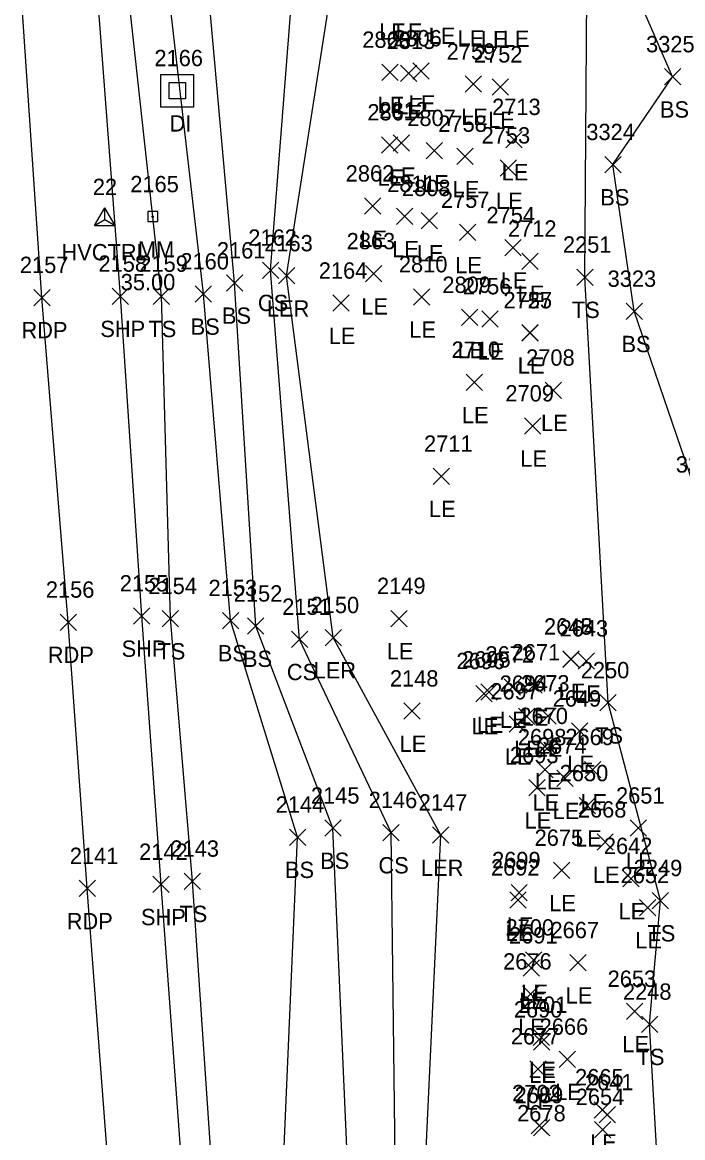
# Model space of a CAD drawing. Extents: x 1650221 to 1650634, y 244606 to 249996.
# Drawn here: x 1650376.2 to 1650457.2, y 246112 to 246248.6 of the extents above; entities that cross this region are included whole.
import ezdxf

# ---------------------------------------------------------------- set-up
doc = ezdxf.new("R2010")
doc.units = 0
for name, color, linetype in [('C_A', 7, 'Continuous'), ('C_I', 7, 'Continuous'), ('CPSM', 7, 'Continuous'), ('D_A', 7, 'Continuous'), ('D_I', 7, 'Continuous'), ('DS', 7, 'Continuous'), ('L_A', 7, 'Continuous'), ('L_I', 7, 'Continuous'), ('L_TIC', 7, 'Continuous'), ('LARO', 7, 'Continuous'), ('LELB', 7, 'Continuous'), ('P_A', 7, 'Continuous'), ('P_I', 7, 'Continuous'), ('P_TIC', 7, 'Continuous'), ('PET', 7, 'Continuous'), ('PSP', 7, 'Continuous'), ('S_A', 7, 'Continuous'), ('S_C', 7, 'Continuous'), ('S_I', 7, 'Continuous'), ('SRM', 7, 'Continuous')]:
    doc.layers.add(name, color=color, linetype=linetype)

msp = doc.modelspace()

# ---------------------------------------------------------------- linework, layer by layer
at = {"layer": 'CPSM'}
for p, q in [((1650385.09, 246223.74), (1650386.34, 246225.9)), ((1650387.59, 246223.74), (1650386.34, 246225.9)), ((1650386.34, 246224.46), (1650386.34, 246225.9)), ((1650385.09, 246223.74), (1650386.34, 246224.46)), ((1650386.34, 246224.46), (1650386.34, 246224.46)), ((1650386.34, 246224.46), (1650387.59, 246223.74)), ((1650385.09, 246223.74), (1650387.59, 246223.74))]:
    msp.add_line(p, q, dxfattribs=at)
at = {"layer": 'DS'}
for p, q in [((1650393.21, 246242.24), (1650397.21, 246242.24)), ((1650393.21, 246238.24), (1650393.21, 246242.24)), ((1650397.21, 246242.24), (1650397.21, 246238.24)), ((1650394.21, 246239.24), (1650394.21, 246241.24)), ((1650394.21, 246241.24), (1650396.21, 246241.24)), ((1650395.22, 246240.24), (1650395.22, 246240.24)), ((1650395.22, 246240.24), (1650395.22, 246240.24)), ((1650396.21, 246241.24), (1650396.21, 246239.24)), ((1650396.21, 246239.24), (1650394.21, 246239.24)), ((1650397.21, 246238.24), (1650393.21, 246238.24))]:
    msp.add_line(p, q, dxfattribs=at)
at = {"layer": 'L_TIC'}
for points in [[(1650420.28, 246241.49), (1650422.28, 246243.49)], [(1650422.28, 246241.49), (1650420.28, 246243.49)], [(1650422.57, 246241.35), (1650424.57, 246243.35)], [(1650424.57, 246241.35), (1650422.57, 246243.35)], [(1650424.09, 246241.67), (1650426.09, 246243.67)], [(1650426.09, 246241.67), (1650424.09, 246243.67)], [(1650430.51, 246240.04), (1650432.51, 246242.04)], [(1650432.51, 246240.04), (1650430.51, 246242.04)], [(1650433.83, 246239.69), (1650435.83, 246241.69)], [(1650435.83, 246239.69), (1650433.83, 246241.69)], [(1650454.93, 246240.94), (1650456.93, 246242.94)], [(1650456.93, 246240.94), (1650454.93, 246242.94)], [(1650421.66, 246232.84), (1650423.66, 246234.84)], [(1650423.66, 246232.84), (1650421.66, 246234.84)], [(1650435.49, 246233.26), (1650437.49, 246235.26)], [(1650437.49, 246233.26), (1650435.49, 246235.26)], [(1650420.26, 246232.6), (1650422.26, 246234.6)], [(1650422.26, 246232.6), (1650420.26, 246234.6)], [(1650425.74, 246231.91), (1650427.74, 246233.91)], [(1650427.74, 246231.91), (1650425.74, 246233.91)], [(1650429.47, 246231.2), (1650431.47, 246233.2)], [(1650431.47, 246231.2), (1650429.47, 246233.2)], [(1650447.61, 246230.19), (1650449.61, 246232.19)], [(1650449.61, 246230.19), (1650447.61, 246232.19)], [(1650434.78, 246229.77), (1650436.78, 246231.77)], [(1650436.78, 246229.77), (1650434.78, 246231.77)], [(1650418.16, 246225.11), (1650420.16, 246227.11)], [(1650420.16, 246225.11), (1650418.16, 246227.11)], [(1650422.08, 246223.84), (1650424.08, 246225.84)], [(1650424.08, 246223.84), (1650422.08, 246225.84)], [(1650425.1, 246223.33), (1650427.1, 246225.33)], [(1650427.1, 246223.33), (1650425.1, 246225.33)], [(1650429.79, 246221.89), (1650431.79, 246223.89)], [(1650431.79, 246221.89), (1650429.79, 246223.89)], [(1650435.37, 246220.01), (1650437.37, 246222.01)], [(1650437.37, 246220.01), (1650435.37, 246222.01)], [(1650437.45, 246218.36), (1650439.45, 246220.36)], [(1650439.45, 246218.36), (1650437.45, 246220.36)], [(1650405.66, 246217.25), (1650407.66, 246219.25)], [(1650407.66, 246217.25), (1650405.66, 246219.25)], [(1650407.62, 246216.57), (1650409.62, 246218.57)], [(1650409.62, 246216.57), (1650407.62, 246218.57)], [(1650418.29, 246216.82), (1650420.29, 246218.82)], [(1650420.29, 246216.82), (1650418.29, 246218.82)], [(1650444.18, 246216.4), (1650446.18, 246218.4)], [(1650446.18, 246216.4), (1650444.18, 246218.4)], [(1650401.25, 246215.69), (1650403.25, 246217.69)], [(1650403.25, 246215.69), (1650401.25, 246217.69)], [(1650392.27, 246214.06), (1650394.27, 246216.06)], [(1650394.27, 246214.06), (1650392.27, 246216.06)], [(1650397.42, 246214.35), (1650399.42, 246216.35)], [(1650399.42, 246214.35), (1650397.42, 246216.35)], [(1650424.16, 246213.99), (1650426.16, 246215.99)], [(1650426.16, 246213.99), (1650424.16, 246215.99)], [(1650414.3, 246213.22), (1650416.3, 246215.22)], [(1650416.3, 246213.22), (1650414.3, 246215.22)], [(1650430.06, 246211.47), (1650432.06, 246213.47)], [(1650432.06, 246211.47), (1650430.06, 246213.47)], [(1650432.54, 246211.3), (1650434.54, 246213.3)], [(1650434.54, 246211.3), (1650432.54, 246213.3)], [(1650450.22, 246212.22), (1650452.22, 246214.22)], [(1650452.22, 246212.22), (1650450.22, 246214.22)], [(1650437.45, 246209.59), (1650439.45, 246211.59)], [(1650439.45, 246209.59), (1650437.45, 246211.59)], [(1650437.46, 246209.58), (1650439.46, 246211.58)], [(1650439.46, 246209.58), (1650437.46, 246211.58)], [(1650430.61, 246203.52), (1650432.61, 246205.52)], [(1650432.61, 246203.52), (1650430.61, 246205.52)], [(1650440.31, 246202.56), (1650442.31, 246204.56)], [(1650442.31, 246202.56), (1650440.31, 246204.56)], [(1650437.78, 246198.18), (1650439.78, 246200.18)], [(1650439.78, 246198.18), (1650437.78, 246200.18)], [(1650426.59, 246192.02), (1650428.59, 246194.02)], [(1650428.59, 246192.02), (1650426.59, 246194.02)], [(1650393.38, 246174.59), (1650395.38, 246176.59)], [(1650395.38, 246174.59), (1650393.38, 246176.59)], [(1650400.75, 246174.35), (1650402.75, 246176.35)], [(1650402.75, 246174.35), (1650400.75, 246176.35)], [(1650421.4, 246174.6), (1650423.4, 246176.6)], [(1650423.4, 246174.6), (1650421.4, 246176.6)], [(1650403.83, 246173.67), (1650405.83, 246175.67)], [(1650405.83, 246173.67), (1650403.83, 246175.67)], [(1650409.21, 246172.05), (1650411.21, 246174.05)], [(1650411.21, 246172.05), (1650409.21, 246174.05)], [(1650413.34, 246172.26), (1650415.34, 246174.26)], [(1650415.34, 246172.26), (1650413.34, 246174.26)], [(1650442.46, 246169.62), (1650444.46, 246171.62)], [(1650444.46, 246169.62), (1650442.46, 246171.62)], [(1650442.47, 246169.63), (1650444.47, 246171.63)], [(1650444.47, 246169.63), (1650442.47, 246171.63)], [(1650444.37, 246169.4), (1650446.37, 246171.4)], [(1650446.37, 246169.4), (1650444.37, 246171.4)], [(1650435.29, 246166.21), (1650437.29, 246168.21)], [(1650437.29, 246166.21), (1650435.29, 246168.21)], [(1650437.94, 246166.47), (1650439.94, 246168.47)], [(1650439.94, 246166.47), (1650437.94, 246168.47)], [(1650431.8, 246165.4), (1650433.8, 246167.4)], [(1650433.8, 246165.4), (1650431.8, 246167.4)], [(1650432.43, 246165.6), (1650434.43, 246167.6)], [(1650434.43, 246165.6), (1650432.43, 246167.6)], [(1650422.98, 246163.27), (1650424.98, 246165.27)], [(1650424.98, 246163.27), (1650422.98, 246165.27)], [(1650447.02, 246164.28), (1650449.02, 246166.28)], [(1650449.02, 246164.28), (1650447.02, 246166.28)], [(1650437.02, 246162.63), (1650439.02, 246164.63)], [(1650439.02, 246162.63), (1650437.02, 246164.63)], [(1650439.65, 246162.67), (1650441.65, 246164.67)], [(1650441.65, 246162.67), (1650439.65, 246164.67)], [(1650435.89, 246161.69), (1650437.89, 246163.69)], [(1650437.89, 246161.69), (1650435.89, 246163.69)], [(1650443.54, 246160.81), (1650445.54, 246162.81)], [(1650445.54, 246160.81), (1650443.54, 246162.81)], [(1650439.54, 246158.68), (1650441.54, 246160.68)], [(1650441.54, 246158.68), (1650439.54, 246160.68)], [(1650439.27, 246156.08), (1650441.27, 246158.08)], [(1650441.27, 246156.08), (1650439.27, 246158.08)], [(1650441.73, 246155.03), (1650443.73, 246157.03)], [(1650443.73, 246155.03), (1650441.73, 246157.03)], [(1650445.14, 246156.09), (1650447.14, 246158.09)], [(1650447.14, 246156.09), (1650445.14, 246158.09)], [(1650438.3, 246153.88), (1650440.3, 246155.88)], [(1650440.3, 246153.88), (1650438.3, 246155.88)], [(1650444.48, 246151.67), (1650446.48, 246153.67)], [(1650446.48, 246151.67), (1650444.48, 246153.67)], [(1650413.29, 246148.93), (1650415.29, 246150.93)], [(1650415.29, 246148.93), (1650413.29, 246150.93)], [(1650420.43, 246148.38), (1650422.43, 246150.38)], [(1650422.43, 246148.38), (1650420.43, 246150.38)], [(1650426.51, 246148.08), (1650428.51, 246150.08)], [(1650428.51, 246148.08), (1650426.51, 246150.08)], [(1650450.73, 246148.93), (1650452.73, 246150.93)], [(1650452.73, 246148.93), (1650450.73, 246150.93)], [(1650408.97, 246147.82), (1650410.97, 246149.82)], [(1650410.97, 246147.82), (1650408.97, 246149.82)], [(1650446.66, 246147.22), (1650448.66, 246149.22)], [(1650448.66, 246147.22), (1650446.66, 246149.22)], [(1650441.31, 246143.76), (1650443.31, 246145.76)], [(1650443.31, 246143.76), (1650441.31, 246145.76)], [(1650449.81, 246142.76), (1650451.81, 246144.76)], [(1650451.81, 246142.76), (1650449.81, 246144.76)], [(1650396.07, 246142.43), (1650398.07, 246144.43)], [(1650398.07, 246142.43), (1650396.07, 246144.43)], [(1650435.97, 246140.12), (1650437.97, 246142.12)], [(1650437.97, 246140.12), (1650435.97, 246142.12)], [(1650436.12, 246141.02), (1650438.12, 246143.02)], [(1650438.12, 246141.02), (1650436.12, 246143.02)], [(1650453.43, 246140.05), (1650455.43, 246142.05)], [(1650455.43, 246140.05), (1650453.43, 246142.05)], [(1650451.86, 246139.19), (1650453.86, 246141.19)], [(1650453.86, 246139.19), (1650451.86, 246141.19)], [(1650437.62, 246131.8), (1650439.62, 246133.8)], [(1650439.62, 246131.8), (1650437.62, 246133.8)], [(1650437.88, 246132.77), (1650439.88, 246134.77)], [(1650439.88, 246132.77), (1650437.88, 246134.77)], [(1650443.32, 246132.45), (1650445.32, 246134.45)], [(1650445.32, 246132.45), (1650443.32, 246134.45)], [(1650437.51, 246128.61), (1650439.51, 246130.61)], [(1650439.51, 246128.61), (1650437.51, 246130.61)], [(1650450.27, 246126.49), (1650452.27, 246128.49)], [(1650452.27, 246126.49), (1650450.27, 246128.49)], [(1650452.1, 246124.91), (1650454.1, 246126.91)], [(1650454.1, 246124.91), (1650452.1, 246126.91)], [(1650438.84, 246123.31), (1650440.84, 246125.31)], [(1650440.84, 246123.31), (1650438.84, 246125.31)], [(1650438.86, 246122.73), (1650440.86, 246124.73)], [(1650440.86, 246122.73), (1650438.86, 246124.73)], [(1650438.41, 246119.44), (1650440.41, 246121.44)], [(1650440.41, 246119.44), (1650438.41, 246121.44)], [(1650442.04, 246120.63), (1650444.04, 246122.63)], [(1650444.04, 246120.63), (1650442.04, 246122.63)], [(1650446.33, 246114.43), (1650448.33, 246116.43)], [(1650448.33, 246114.43), (1650446.33, 246116.43)], [(1650446.92, 246113.83), (1650448.92, 246115.83)], [(1650448.92, 246113.83), (1650446.92, 246115.83)], [(1650438.59, 246112.48), (1650440.59, 246114.48)], [(1650440.59, 246112.48), (1650438.59, 246114.48)], [(1650438.88, 246112.24), (1650440.88, 246114.24)], [(1650440.88, 246112.24), (1650438.88, 246114.24)], [(1650446.35, 246112.02), (1650448.35, 246114.02)], [(1650448.35, 246112.02), (1650446.35, 246114.02)]]:
    msp.add_lwpolyline(points, dxfattribs=at)
at = {"layer": 'LARO'}
msp.add_lwpolyline([(1650458.35, 245631.93), (1650449.5, 245684.33), (1650450.49, 245714.6), (1650445.16, 245758.17), (1650441.43, 245763.32), (1650445.69, 245790.79), (1650445.26, 245833.56), (1650436.07, 245846.15), (1650437.66, 245854.86), (1650443.78, 245871.9), (1650444.44, 245931.5), (1650440.46, 245954.23), (1650431.44, 245970), (1650423.58, 246015.54), (1650425.24, 246041.2), (1650422.73, 246072.32), (1650429.42, 246092.95), (1650425.13, 246098.36), (1650427.51, 246149.08), (1650414.34, 246173.26), (1650408.62, 246217.57), (1650415.02, 246258.55)], dxfattribs=at)
at = {"layer": 'LELB'}
for points in [[(1650463.49, 246169.04), (1650459.01, 246190.47), (1650451.22, 246213.22), (1650448.61, 246231.19), (1650455.93, 246241.94), (1650450.34, 246254.76), (1650459.82, 246278.02), (1650454.44, 246301.53), (1650445.21, 246298.18)], [(1650490.9, 245637.99), (1650484.15, 245671.67), (1650476.86, 245685.26), (1650481.34, 245732.02), (1650469.96, 245747.75), (1650469.91, 245798.43), (1650476.13, 245853.71), (1650478.54, 245903.04), (1650467.9, 245956.04), (1650466.73, 245989.26), (1650462, 246035.91), (1650455.88, 246077.16), (1650453.1, 246125.91), (1650454.43, 246141.05), (1650448.02, 246165.28), (1650445.18, 246217.4), (1650445.53, 246269.3)], [(1650434.29, 245631.65), (1650429.68, 245683.37), (1650427.7, 245716.21), (1650423.74, 245761.41), (1650422.95, 245791.62), (1650419.79, 245841.04), (1650417.75, 245874.98), (1650413.21, 245925.88), (1650409.3, 245969.62), (1650405.7, 246013.51), (1650403.9, 246042.15), (1650401.96, 246074.17), (1650399.9, 246101.7), (1650397.07, 246143.43), (1650394.38, 246175.59), (1650393.27, 246215.06), (1650388.59, 246258.03)], [(1650442.32, 245632.05), (1650435.43, 245684.43), (1650431.92, 245716), (1650428.74, 245761.44), (1650429.83, 245791.58), (1650424.83, 245840.77), (1650421.85, 245874.71), (1650419.56, 245927.21), (1650413.67, 245970.03), (1650411.82, 246014.77), (1650409.82, 246042.31), (1650411.58, 246073.19), (1650407.92, 246101.42), (1650409.97, 246148.82), (1650401.75, 246175.35), (1650398.42, 246215.35), (1650393.5, 246258.25)], [(1650438.58, 245683.7), (1650437.22, 245716.15), (1650434.99, 245762.37), (1650435.62, 245791.45), (1650430.69, 245841.83), (1650429.64, 245875.08), (1650426.15, 245928.21), (1650418.7, 245970.61), (1650416.7, 246015.22), (1650413.61, 246042.18), (1650416.51, 246074.2), (1650416.4, 246101.53), (1650414.29, 246149.93), (1650404.83, 246174.67), (1650402.25, 246216.69), (1650398.47, 246258.76)], [(1650450.46, 245632.25), (1650446.79, 245683.08), (1650444.97, 245714.81), (1650439.75, 245763.7), (1650441.25, 245791.53), (1650434.82, 245844.51), (1650438.48, 245872.14), (1650441.09, 245931.18), (1650427.55, 245969.42), (1650420.96, 246016.02), (1650419.64, 246042.01), (1650419.67, 246073.52), (1650422.04, 246099.42), (1650421.43, 246149.38), (1650410.21, 246173.05), (1650406.66, 246218.25), (1650409.74, 246258.01)]]:
    msp.add_lwpolyline(points, dxfattribs=at)
at = {"layer": 'P_TIC'}
for points in [[(1650377.63, 246213.91), (1650379.63, 246215.91)], [(1650379.63, 246213.91), (1650377.63, 246215.91)], [(1650387.25, 246214.07), (1650389.25, 246216.07)], [(1650389.25, 246214.07), (1650387.25, 246216.07)], [(1650380.86, 246174.15), (1650382.86, 246176.15)], [(1650382.86, 246174.15), (1650380.86, 246176.15)], [(1650389.86, 246174.91), (1650391.86, 246176.91)], [(1650391.86, 246174.91), (1650389.86, 246176.91)], [(1650383.18, 246141.54), (1650385.18, 246143.54)], [(1650385.18, 246141.54), (1650383.18, 246143.54)], [(1650392.23, 246142.04), (1650394.23, 246144.04)], [(1650394.23, 246142.04), (1650392.23, 246144.04)]]:
    msp.add_lwpolyline(points, dxfattribs=at)
at = {"layer": 'PET'}
msp.add_lwpolyline([(1650421.18, 245630.65), (1650417.91, 245681.78), (1650415.19, 245715.72), (1650411.64, 245760.21), (1650409.56, 245790.15), (1650405.96, 245839.71), (1650403.34, 245877), (1650399.58, 245923.32), (1650396.22, 245968.53), (1650393.17, 246011.85), (1650391.12, 246041.15), (1650389.17, 246073.95), (1650387.34, 246101.09), (1650384.18, 246142.54), (1650381.86, 246175.15), (1650378.63, 246214.91), (1650375.8, 246256.56)], dxfattribs=at)
at = {"layer": 'PSP'}
msp.add_lwpolyline([(1650430.25, 245631.19), (1650426.21, 245683.01), (1650424.03, 245715.85), (1650420.58, 245760.81), (1650418.54, 245792.05), (1650414.92, 245840.84), (1650412.56, 245876.11), (1650408.95, 245925.6), (1650405.85, 245970.07), (1650402.84, 246013.32), (1650400.76, 246041.78), (1650398.21, 246073.88), (1650396.25, 246101.84), (1650393.23, 246143.04), (1650390.86, 246175.91), (1650388.25, 246215.07), (1650385.02, 246257.59)], dxfattribs=at)
at = {"layer": 'SRM'}
for p, q in [((1650392.85, 246225.46), (1650391.6, 246225.46)), ((1650391.6, 246225.46), (1650391.6, 246224.21)), ((1650392.85, 246225.46), (1650391.6, 246225.46)), ((1650391.6, 246225.46), (1650391.6, 246224.21)), ((1650392.85, 246224.21), (1650392.85, 246225.46)), ((1650392.85, 246224.21), (1650392.85, 246225.46)), ((1650391.6, 246224.21), (1650392.85, 246224.21)), ((1650391.6, 246224.21), (1650392.85, 246224.21))]:
    msp.add_line(p, q, dxfattribs=at)
msp.add_circle((1650392.2, 246224.8), 0.0833, dxfattribs=at)

# ---------------------------------------------------------------- texts
at = {"layer": 'C_A'}
msp.add_text('HVCTRL', height=2, dxfattribs=at).set_placement((1650381.03, 246219.46))
at = {"layer": 'C_I'}
msp.add_text('22', height=2, dxfattribs=at).set_placement((1650384.87, 246227.46))
at = {"layer": 'D_A'}
msp.add_text('DI', height=2, dxfattribs=at).set_placement((1650394.27, 246235.24))
at = {"layer": 'D_I'}
msp.add_text('2166', height=2, dxfattribs=at).set_placement((1650392.42, 246243.24))
at = {"layer": 'L_A'}
for s, p in [('LE', (1650419.95, 246246.47)), ('LE', (1650421.98, 246246.48)), ('LE', (1650426.03, 246245.97)), ('LE', (1650429.58, 246245.65)), ('LE', (1650432.43, 246245.56)), ('LE', (1650435.11, 246245.61)), ('LE', (1650419.77, 246237.49)), ('LE', (1650422.06, 246237.35)), ('LE', (1650423.57, 246237.67)), ('BS', (1650454.37, 246236.94)), ('LE', (1650430, 246236.04)), ('LE', (1650433.32, 246235.69)), ('LE', (1650421.15, 246228.84)), ('LE', (1650434.98, 246229.26)), ('LE', (1650419.75, 246228.6)), ('LE', (1650425.23, 246227.91)), ('LE', (1650428.96, 246227.2)), ('BS', (1650447.06, 246226.19)), ('LE', (1650434.27, 246225.77)), ('LE', (1650417.65, 246221.11)), ('LE', (1650421.56, 246219.84)), ('LE', (1650424.58, 246219.33)), ('LE', (1650429.28, 246217.89)), ('LE', (1650434.86, 246216.01)), ('LE', (1650436.93, 246214.36)), ('CS', (1650405.1, 246213.25)), ('LER', (1650406.2, 246212.57)), ('LE', (1650417.78, 246212.82)), ('TS', (1650443.58, 246212.4)), ('BS', (1650400.69, 246211.69)), ('TS', (1650391.68, 246210.06)), ('BS', (1650396.86, 246210.35)), ('LE', (1650423.65, 246209.99)), ('LE', (1650413.78, 246209.22)), ('BS', (1650449.66, 246208.22)), ('LE', (1650429.55, 246207.47)), ('LE', (1650432.03, 246207.3)), ('LE', (1650436.94, 246205.59)), ('LE', (1650436.95, 246205.58)), ('LE', (1650430.1, 246199.52)), ('LE', (1650439.8, 246198.56)), ('LE', (1650437.26, 246194.18)), ('LE', (1650426.07, 246188.02)), ('TS', (1650392.79, 246170.59)), ('BS', (1650400.19, 246170.35)), ('LE', (1650420.89, 246170.6)), ('BS', (1650403.27, 246169.67)), ('CS', (1650408.65, 246168.05)), ('LER', (1650411.93, 246168.26)), ('LE', (1650441.96, 246165.63)), ('LE', (1650441.95, 246165.62)), ('LE', (1650443.86, 246165.4)), ('LE', (1650434.77, 246162.21)), ('LE', (1650437.43, 246162.47)), ('LE', (1650431.28, 246161.4)), ('LE', (1650431.92, 246161.6)), ('LE', (1650422.46, 246159.27)), ('TS', (1650446.43, 246160.28)), ('LE', (1650435.37, 246157.69)), ('LE', (1650436.51, 246158.63)), ('LE', (1650439.13, 246158.67)), ('LE', (1650443.02, 246156.81)), ('LE', (1650439.03, 246154.68)), ('LE', (1650438.76, 246152.08)), ('LE', (1650441.22, 246151.03)), ('LE', (1650444.63, 246152.09)), ('LE', (1650437.78, 246149.88)), ('LE', (1650443.97, 246147.67)), ('BS', (1650412.73, 246144.93)), ('CS', (1650419.87, 246144.38)), ('LER', (1650425.09, 246144.08)), ('LE', (1650450.21, 246144.93)), ('BS', (1650408.42, 246143.82)), ('LE', (1650446.15, 246143.22)), ('LE', (1650440.8, 246139.76)), ('LE', (1650449.3, 246138.76)), ('TS', (1650395.48, 246138.43)), ('LE', (1650435.46, 246136.12)), ('LE', (1650435.61, 246137.02)), ('TS', (1650452.84, 246136.05)), ('LE', (1650451.35, 246135.19)), ('LE', (1650437.11, 246127.8)), ('LE', (1650437.37, 246128.77)), ('LE', (1650442.81, 246128.45)), ('LE', (1650437, 246124.61)), ('LE', (1650449.76, 246122.49)), ('TS', (1650451.51, 246120.91)), ('LE', (1650438.33, 246119.31)), ('LE', (1650438.35, 246118.73)), ('LE', (1650437.9, 246115.44)), ('LE', (1650441.53, 246116.63)), ('LE', (1650445.81, 246110.43))]:
    msp.add_text(s, height=2, dxfattribs=at).set_placement(p)
at = {"layer": 'L_I'}
for s, p in [('2860', (1650417.89, 246245.49)), ('2813', (1650420.88, 246245.35)), ('2806', (1650421.69, 246245.67)), ('2759', (1650428.24, 246244.04)), ('2752', (1650431.57, 246243.69)), ('3325', (1650452.67, 246244.94)), ('2812', (1650419.97, 246236.84)), ('2713', (1650433.8, 246237.26)), ('2861', (1650418.52, 246236.6)), ('2807', (1650423.41, 246235.91)), ('2758', (1650427.21, 246235.2)), ('3324', (1650445.35, 246234.19)), ('2753', (1650432.52, 246233.77)), ('2862', (1650415.86, 246229.11)), ('2811', (1650420.95, 246227.84)), ('2808', (1650422.76, 246227.33)), ('2757', (1650427.53, 246225.89)), ('2754', (1650433.11, 246224.01)), ('2712', (1650435.75, 246222.36)), ('2162', (1650403.92, 246221.25)), ('2163', (1650405.88, 246220.57)), ('2863', (1650415.98, 246220.82)), ('2161', (1650400.08, 246219.69)), ('2251', (1650442.48, 246220.4)), ('2159', (1650390.57, 246218.06)), ('2160', (1650395.6, 246218.35)), ('2810', (1650422.38, 246217.99)), ('2164', (1650412.56, 246217.22)), ('2809', (1650427.71, 246215.47)), ('2756', (1650430.22, 246215.3)), ('3323', (1650447.96, 246216.22)), ('2727', (1650435.19, 246213.59)), ('2755', (1650435.2, 246213.58)), ('2710', (1650428.83, 246207.52)), ('2708', (1650437.97, 246206.56)), ('2709', (1650435.43, 246202.18)), ('2711', (1650425.46, 246196.02)), ('3315', (1650456.32, 246193.47)), ('2154', (1650391.68, 246178.59)), ('2153', (1650399.05, 246178.35)), ('2149', (1650419.7, 246178.6)), ('2152', (1650402.14, 246177.67)), ('2151', (1650408.08, 246176.05)), ('2150', (1650411.56, 246176.26)), ('2648', (1650440.16, 246173.63)), ('2645', (1650440.16, 246173.62)), ('2643', (1650442.07, 246173.4)), ('2672', (1650432.98, 246170.21)), ('2671', (1650436.2, 246170.47)), ('2696', (1650429.43, 246169.4)), ('2695', (1650430.13, 246169.6)), ('2148', (1650421.28, 246167.27)), ('2250', (1650444.67, 246168.28)), ('2694', (1650434.72, 246166.63)), ('2673', (1650437.34, 246166.67)), ('2697', (1650433.58, 246165.69)), ('2649', (1650441.22, 246164.81)), ('2670', (1650437.15, 246162.68)), ('2698', (1650436.96, 246160.08)), ('2674', (1650439.42, 246159.03)), ('2669', (1650442.78, 246160.09)), ('2693', (1650435.99, 246157.88)), ('2650', (1650442.09, 246155.67)), ('2145', (1650411.6, 246152.93)), ('2146', (1650418.68, 246152.38)), ('2651', (1650448.99, 246152.93)), ('2144', (1650407.28, 246151.82)), ('2147', (1650424.81, 246152.08)), ('2668', (1650444.31, 246151.22)), ('2675', (1650439.01, 246147.76)), ('2642', (1650447.5, 246146.76)), ('2143', (1650394.38, 246146.43)), ('2692', (1650433.66, 246144.12)), ('2699', (1650433.8, 246145.02)), ('2249', (1650451.16, 246144.05)), ('2652', (1650449.55, 246143.19)), ('2700', (1650435.45, 246136.77)), ('2691', (1650435.88, 246135.8)), ('2667', (1650440.96, 246136.45)), ('2676', (1650435.15, 246132.61)), ('2653', (1650447.96, 246130.49)), ('2248', (1650449.84, 246128.91)), ('2690', (1650436.47, 246126.73)), ('2701', (1650437.07, 246127.31)), ('2666', (1650439.63, 246124.63)), ('2677', (1650436.1, 246123.44)), ('2665', (1650443.97, 246118.43)), ('2641', (1650445.18, 246117.83)), ('2702', (1650436.25, 246116.48)), ('2689', (1650436.57, 246116.24)), ('2654', (1650444.05, 246116.02)), ('2678', (1650436.87, 246114.02))]:
    msp.add_text(s, height=2, dxfattribs=at).set_placement(p)
at = {"layer": 'P_A'}
for s, p in [('RDP', (1650376.12, 246209.91)), ('SHP', (1650385.79, 246210.07)), ('RDP', (1650379.35, 246170.15)), ('SHP', (1650388.4, 246170.91)), ('RDP', (1650381.67, 246137.54)), ('SHP', (1650390.77, 246138.04))]:
    msp.add_text(s, height=2, dxfattribs=at).set_placement(p)
at = {"layer": 'P_I'}
for s, p in [('2157', (1650375.93, 246217.91)), ('2158', (1650385.56, 246218.07)), ('2156', (1650379.11, 246178.15)), ('2155', (1650388.17, 246178.91)), ('2141', (1650382.05, 246145.54)), ('2142', (1650390.54, 246146.04))]:
    msp.add_text(s, height=2, dxfattribs=at).set_placement(p)
at = {"layer": 'S_A'}
msp.add_text('MM', height=2, dxfattribs=at).set_placement((1650390.39, 246219.8))
at = {"layer": 'S_C'}
msp.add_text('35.00', height=2, dxfattribs=at).set_placement((1650388.29, 246215.8))
at = {"layer": 'S_I'}
msp.add_text('2165', height=2, dxfattribs=at).set_placement((1650389.46, 246227.8))

doc.saveas('drawing.dxf')
